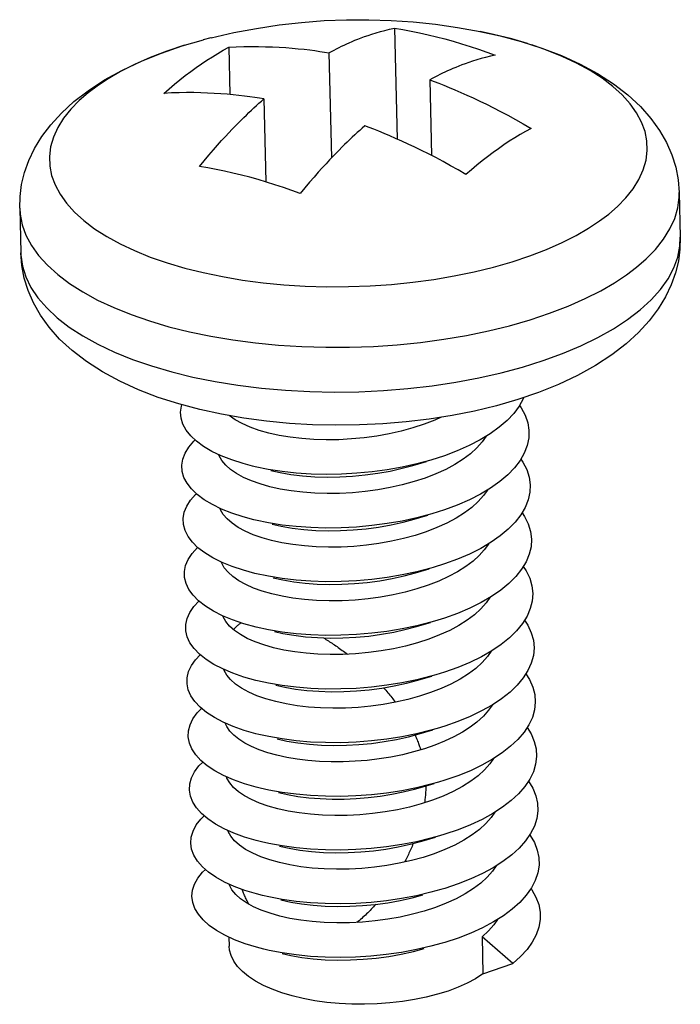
# Model space of a CAD drawing. Header units: millimetres. Extents: x 6 to 414, y 7 to 290.
# Tile 317 of 341: x 136.057 to 136.608, y 219.31 to 220.131. Entities that reach past the tile are written whole.
import ezdxf

# ---------------------------------------------------------------- set-up
doc = ezdxf.new("R2010")
doc.units = ezdxf.units.MM
doc.header["$LTSCALE"] = 23.1
doc.layers.get('0').update_dxf_attribs({"linetype": 'CONTINUOUS'})
for name, color, linetype in [('03_ALL_AXES', 7, 'CONTINUOUS'), ('09_ALL_ROUNDS', 7, 'CONTINUOUS'), ('20_ALL_FEATURES', 7, 'CONTINUOUS')]:
    doc.layers.add(name, color=color, linetype=linetype)

msp = doc.modelspace()

# ---------------------------------------------------------------- linework, layer by layer
at = {"color": 40, "linetype": 'Continuous'}
msp.add_line((136.23173, 219.45244), (136.2315, 219.45435), dxfattribs=at)
for points in [[(136.23563, 219.62197), (136.23601, 219.62244), (136.2364, 219.6229), (136.23679, 219.62335), (136.2372, 219.62379), (136.23762, 219.62422), (136.23804, 219.62464), (136.23848, 219.62504), (136.23892, 219.62544), (136.23937, 219.62583), (136.23984, 219.62621), (136.24025, 219.62654), (136.24068, 219.62686), (136.24111, 219.62717), (136.24155, 219.62747), (136.242, 219.62776)], [(136.31068, 219.61518), (136.31171, 219.61456), (136.31273, 219.61393), (136.31375, 219.6133), (136.31477, 219.61266), (136.31579, 219.61201), (136.3168, 219.61136), (136.31781, 219.6107), (136.31882, 219.61003), (136.31982, 219.60936), (136.32082, 219.60868), (136.32193, 219.60792), (136.32303, 219.60715), (136.32413, 219.60637), (136.32523, 219.60558), (136.32632, 219.60479), (136.3274, 219.60399), (136.32849, 219.60318), (136.32957, 219.60237), (136.33064, 219.60154)], [(136.36078, 219.57353), (136.36167, 219.57253), (136.36255, 219.57152), (136.36341, 219.57052), (136.36427, 219.56951), (136.36511, 219.56851), (136.36593, 219.56751), (136.36675, 219.56651), (136.36755, 219.56551), (136.36834, 219.56451), (136.36912, 219.56351), (136.36989, 219.56251), (136.37064, 219.56151)], [(136.38702, 219.53423), (136.38746, 219.53323), (136.38789, 219.53222), (136.38832, 219.53121), (136.38873, 219.53019), (136.38914, 219.52916), (136.38954, 219.52812), (136.38987, 219.52723), (136.3902, 219.52633), (136.39052, 219.52543), (136.39083, 219.52452), (136.39114, 219.5236), (136.39143, 219.52268), (136.39172, 219.52175)], [(136.39599, 219.49184), (136.39598, 219.49084), (136.39595, 219.48983), (136.39591, 219.48882), (136.39586, 219.48781), (136.39581, 219.4868), (136.39574, 219.48579), (136.39566, 219.48478), (136.39558, 219.48376), (136.39548, 219.48274), (136.39538, 219.48172), (136.39527, 219.4807), (136.39514, 219.47968), (136.39501, 219.47866), (136.39487, 219.47763)], [(136.38543, 219.44372), (136.38494, 219.44253), (136.38445, 219.44136), (136.38396, 219.4402), (136.38346, 219.43905), (136.38295, 219.43791), (136.38244, 219.43678), (136.38192, 219.43566), (136.38141, 219.43456), (136.38088, 219.43346), (136.38036, 219.43238), (136.37983, 219.43131), (136.3793, 219.43025), (136.37876, 219.4292), (136.37823, 219.42816)], [(136.24836, 219.39315), (136.24791, 219.39402), (136.24746, 219.3949), (136.24701, 219.39579), (136.24657, 219.39668), (136.24614, 219.39759), (136.24572, 219.3985), (136.2453, 219.39942), (136.24489, 219.40035), (136.24448, 219.40128), (136.24408, 219.40223), (136.24374, 219.40304), (136.24341, 219.40385), (136.24308, 219.40467), (136.24276, 219.40549)], [(136.35422, 219.39299), (136.35327, 219.39194), (136.35233, 219.3909), (136.35137, 219.38987), (136.35042, 219.38886), (136.34945, 219.38787), (136.34848, 219.38688), (136.34751, 219.38592), (136.34653, 219.38496), (136.34555, 219.38402), (136.34456, 219.3831), (136.34357, 219.38219), (136.34257, 219.3813), (136.34157, 219.38042), (136.34056, 219.37955), (136.33955, 219.3787), (136.33853, 219.37787)]]:
    msp.add_lwpolyline(points, dxfattribs=at)
at = {"layer": '03_ALL_AXES', "color": 7, "linetype": 'Continuous'}
for p, q in [((136.60724, 219.98652), (136.60812, 219.94927)), ((136.0574, 219.97349), (136.05828, 219.93625)), ((136.23184, 219.36565), (136.23202, 219.35815))]:
    msp.add_line(p, q, dxfattribs=at)
msp.add_lwpolyline([(136.21695, 220.11555), (136.23595, 220.11991), (136.25478, 220.12348), (136.27363, 220.12633), (136.2924, 220.12846), (136.31113, 220.1299), (136.32979, 220.13064), (136.34841, 220.13071), (136.36698, 220.1301), (136.38548, 220.12882), (136.404, 220.12686), (136.4225, 220.12423), (136.44114, 220.12087)], dxfattribs=at)
at = {"layer": '09_ALL_ROUNDS', "color": 7, "linetype": 'Continuous'}
for p, q in [((136.21686, 220.11553), (136.21034, 220.11385)), ((136.21695, 220.11555), (136.21686, 220.11553)), ((136.48085, 220.11075), (136.46781, 220.11461)), ((136.12194, 220.07532), (136.11436, 220.06959)), ((136.18415, 219.83704), (136.20183, 219.8327)), ((136.48986, 219.81986), (136.47259, 219.81395)), ((136.45477, 219.8088), (136.43648, 219.80437)), ((136.47259, 219.81395), (136.45477, 219.8088))]:
    msp.add_line(p, q, dxfattribs=at)
for points in [[(136.44112, 220.12087), (136.45798, 220.11715), (136.47558, 220.11245), (136.49263, 220.10697), (136.50898, 220.10071), (136.52458, 220.09361), (136.53914, 220.08574), (136.55254, 220.07713), (136.56451, 220.06792), (136.57484, 220.05834), (136.58362, 220.04844), (136.59082, 220.03844), (136.59662, 220.02828), (136.60111, 220.01801), (136.60436, 220.00762), (136.6064, 219.99708), (136.60724, 219.98652)], [(136.46781, 220.11461), (136.45235, 220.11847), (136.44114, 220.12087)], [(136.11437, 220.07151), (136.12818, 220.0805), (136.14306, 220.08872), (136.15895, 220.0962), (136.17566, 220.10291), (136.19293, 220.10881), (136.21075, 220.11396)], [(136.19489, 220.1094), (136.18012, 220.10447), (136.16622, 220.09911), (136.15324, 220.09337), (136.14145, 220.08739), (136.13107, 220.08136), (136.12194, 220.07532)], [(136.54084, 219.96291), (136.54842, 219.96864), (136.55575, 219.97501), (136.56268, 219.98212), (136.56873, 219.9897), (136.57361, 219.9975), (136.57724, 220.00548), (136.57957, 220.0135), (136.5806, 220.02155), (136.58032, 220.02956), (136.57875, 220.03751), (136.57588, 220.04537), (136.57174, 220.0531), (136.56634, 220.06065), (136.55972, 220.06798), (136.55191, 220.07505), (136.54295, 220.08183), (136.53287, 220.0883), (136.52172, 220.09441), (136.50957, 220.10013), (136.49648, 220.10542), (136.48424, 220.10966)], [(136.0574, 219.97349), (136.05768, 219.98336), (136.05901, 219.99333), (136.06142, 220.00328), (136.06496, 220.01324), (136.06971, 220.02322), (136.07575, 220.03317), (136.08322, 220.04312), (136.09215, 220.05289), (136.1025, 220.06236), (136.11437, 220.07151)], [(136.11436, 220.06959), (136.10704, 220.06322), (136.10011, 220.05611), (136.09405, 220.04852), (136.08918, 220.04072), (136.08554, 220.03275), (136.08321, 220.02473), (136.08219, 220.01668), (136.08246, 220.00867), (136.08404, 220.00072), (136.0869, 219.99286), (136.09104, 219.98513), (136.09644, 219.97758), (136.10306, 219.97025), (136.11087, 219.96318), (136.11984, 219.95639), (136.12992, 219.94993), (136.14107, 219.94382), (136.15322, 219.9381), (136.1663, 219.93281), (136.18024, 219.92797), (136.19498, 219.92362), (136.21043, 219.91976), (136.22652, 219.91642), (136.24316, 219.91362), (136.26025, 219.91137), (136.27772, 219.90969), (136.29548, 219.90858), (136.31342, 219.90805), (136.33145, 219.90811), (136.34949, 219.90874), (136.36742, 219.90996), (136.38518, 219.91174), (136.40265, 219.91409), (136.41974, 219.91699), (136.43637, 219.92042), (136.45245, 219.92438), (136.4679, 219.92883), (136.48266, 219.93376), (136.49657, 219.93912), (136.50955, 219.94486), (136.52133, 219.95084), (136.53172, 219.95686), (136.54084, 219.96291)], [(136.56335, 219.91801), (136.57171, 219.92433), (136.57978, 219.93135), (136.58743, 219.93919), (136.59411, 219.94756), (136.59948, 219.95617), (136.60349, 219.96496), (136.60607, 219.97381), (136.6072, 219.98269), (136.60724, 219.98652)], [(136.0574, 219.97349), (136.05775, 219.96848), (136.05948, 219.95971), (136.06264, 219.95104), (136.06721, 219.94252), (136.07316, 219.93419), (136.08047, 219.9261), (136.08908, 219.9183), (136.09897, 219.91082), (136.11009, 219.90369), (136.12239, 219.89695), (136.13579, 219.89064), (136.15022, 219.88481), (136.1656, 219.87947), (136.18185, 219.87467), (136.1989, 219.87041)], [(136.60812, 219.94927), (136.60784, 219.9394), (136.60651, 219.92943), (136.6041, 219.91948), (136.60056, 219.90952), (136.59581, 219.89954), (136.58977, 219.8896), (136.5823, 219.87964), (136.57338, 219.86987), (136.56302, 219.8604), (136.55115, 219.85125)], [(136.56423, 219.88077), (136.57472, 219.88884), (136.58387, 219.89722), (136.5916, 219.90585), (136.5979, 219.91468), (136.60271, 219.92367), (136.60602, 219.93277), (136.6078, 219.94193), (136.60812, 219.94927)], [(136.05828, 219.93625), (136.05835, 219.93443), (136.05964, 219.92531), (136.06246, 219.9163), (136.0668, 219.90743), (136.07262, 219.89876), (136.0799, 219.89033), (136.0886, 219.8822), (136.09867, 219.87441), (136.11005, 219.867), (136.12267, 219.86001), (136.13648, 219.85349), (136.15138, 219.84746), (136.1673, 219.84197), (136.18415, 219.83704)], [(136.20754, 219.80561), (136.18994, 219.81032), (136.17289, 219.81579), (136.15655, 219.82206), (136.14094, 219.82915), (136.12638, 219.83702), (136.11298, 219.84563), (136.10101, 219.85484), (136.09068, 219.86443), (136.0819, 219.87432), (136.0747, 219.88432), (136.0689, 219.89448), (136.06441, 219.90475), (136.06117, 219.91515), (136.05912, 219.92569), (136.05828, 219.93625)], [(136.44811, 219.87115), (136.46585, 219.87551), (136.48289, 219.88041), (136.49917, 219.88586), (136.51451, 219.89176), (136.52882, 219.8981), (136.54183, 219.90469), (136.55328, 219.91134), (136.56335, 219.91801)], [(136.47668, 219.84104), (136.4938, 219.84643), (136.51003, 219.85236), (136.52527, 219.8588), (136.53943, 219.8657), (136.55244, 219.87304), (136.56423, 219.88077)], [(136.1989, 219.87041), (136.21665, 219.86673), (136.23499, 219.86364), (136.25385, 219.86116), (136.27312, 219.85931), (136.29271, 219.85809), (136.31249, 219.8575), (136.33239, 219.85756), (136.35228, 219.85826), (136.37206, 219.8596), (136.39164, 219.86157), (136.41091, 219.86416), (136.42977, 219.86736), (136.44811, 219.87115)], [(136.55115, 219.85125), (136.53734, 219.84226), (136.52246, 219.83404), (136.50657, 219.82656), (136.48986, 219.81986)], [(136.44012, 219.83199), (136.45875, 219.83621), (136.47668, 219.84104)], [(136.20183, 219.8327), (136.22024, 219.82898), (136.23929, 219.8259), (136.25886, 219.82347), (136.27885, 219.8217), (136.29915, 219.82061), (136.31963, 219.82021), (136.34019, 219.82049), (136.36071, 219.82145), (136.38107, 219.8231), (136.40117, 219.82541), (136.42089, 219.82838), (136.44012, 219.83199)], [(136.24416, 219.79841), (136.22564, 219.80165), (136.20754, 219.80561)], [(136.43648, 219.80437), (136.4178, 219.80066), (136.3988, 219.79764), (136.37955, 219.79532), (136.36012, 219.79369), (136.34059, 219.79275), (136.32105, 219.79249), (136.30155, 219.79293), (136.28219, 219.79406), (136.26303, 219.79588), (136.24416, 219.79841)]]:
    msp.add_lwpolyline(points, dxfattribs=at)
at = {"layer": '20_ALL_FEATURES', "color": 7, "linetype": 'Continuous'}
for p, q in [((136.36985, 220.1236), (136.37204, 220.03119)), ((136.23164, 220.1077), (136.23257, 220.06832)), ((136.31522, 220.10315), (136.3173, 220.01545)), ((136.39923, 220.0806), (136.40073, 220.0175)), ((136.26102, 220.0647), (136.26266, 219.99544)), ((136.4776, 219.81567), (136.47722, 219.81463)), ((136.23694, 219.7971), (136.23199, 219.80054)), ((136.3851, 219.75901), (136.39663, 219.7624)), ((136.38616, 219.71425), (136.39769, 219.71764)), ((136.38723, 219.66949), (136.39875, 219.67288)), ((136.38829, 219.62472), (136.39981, 219.62812)), ((136.25462, 219.62418), (136.24412, 219.62704)), ((136.25568, 219.57942), (136.25426, 219.57977)), ((136.38935, 219.57996), (136.40087, 219.58336)), ((136.39041, 219.5352), (136.40193, 219.5386)), ((136.24501, 219.52753), (136.24008, 219.53068)), ((136.25674, 219.53466), (136.25438, 219.53525)), ((136.39147, 219.49044), (136.40299, 219.49384)), ((136.39253, 219.44568), (136.40405, 219.44908)), ((136.44286, 219.36596), (136.4436, 219.33495)), ((136.46843, 219.34369), (136.44286, 219.36596)), ((136.4436, 219.33495), (136.46843, 219.34369))]:
    msp.add_line(p, q, dxfattribs=at)
for points in [[(136.31522, 220.10315), (136.31734, 220.10428), (136.31945, 220.10539), (136.32154, 220.10647), (136.32364, 220.10751), (136.32573, 220.10853), (136.32784, 220.10953), (136.32999, 220.11052), (136.3322, 220.11151), (136.33449, 220.1125), (136.33688, 220.1135), (136.33939, 220.11452), (136.34205, 220.11555), (136.34487, 220.11659), (136.34787, 220.11764), (136.35106, 220.1187), (136.35445, 220.11976), (136.35807, 220.1208), (136.36187, 220.1218), (136.36579, 220.12274), (136.36985, 220.1236)], [(136.36985, 220.1236), (136.37682, 220.12243), (136.3838, 220.12112), (136.39079, 220.11969), (136.39779, 220.11813), (136.4048, 220.11644), (136.4118, 220.11462), (136.41881, 220.11267), (136.42583, 220.1106), (136.43284, 220.10841), (136.43985, 220.10608), (136.44686, 220.10363), (136.45386, 220.10106)], [(136.20448, 220.09077), (136.20901, 220.09391), (136.21353, 220.09693), (136.21806, 220.09982), (136.22259, 220.10258), (136.22711, 220.10521), (136.23164, 220.1077)], [(136.23164, 220.1077), (136.23798, 220.10802), (136.24424, 220.10823), (136.25042, 220.10832), (136.25648, 220.10831), (136.26238, 220.10821), (136.26813, 220.10801), (136.27373, 220.10774), (136.27919, 220.10739), (136.28449, 220.10698), (136.28961, 220.10651), (136.29452, 220.10599), (136.29919, 220.10545), (136.30358, 220.10488), (136.30772, 220.1043), (136.3116, 220.10373), (136.31522, 220.10315)], [(136.45386, 220.10106), (136.44976, 220.10018), (136.44582, 220.09925), (136.442, 220.09823), (136.43836, 220.09718), (136.43497, 220.09613), (136.43179, 220.09507), (136.4288, 220.09402), (136.426, 220.09298), (136.42336, 220.09196), (136.42086, 220.09095), (136.41848, 220.08995), (136.41621, 220.08897), (136.41401, 220.08798), (136.41187, 220.087), (136.40977, 220.086), (136.40768, 220.08499), (136.40558, 220.08394), (136.40348, 220.08286), (136.40136, 220.08175), (136.39923, 220.0806)], [(136.17743, 220.06926), (136.18192, 220.07316), (136.18642, 220.07693), (136.19093, 220.08058), (136.19544, 220.0841), (136.19996, 220.0875), (136.20448, 220.09077)], [(136.39923, 220.0806), (136.40292, 220.07922), (136.40686, 220.07769), (136.41105, 220.07603), (136.41548, 220.07422), (136.42018, 220.07225), (136.42511, 220.07013), (136.43023, 220.06786), (136.43552, 220.06544), (136.44096, 220.06288), (136.44654, 220.06017), (136.45229, 220.0573), (136.45821, 220.05425), (136.46435, 220.05099), (136.47066, 220.04753), (136.4771, 220.0439), (136.48367, 220.04007)], [(136.26102, 220.0647), (136.25735, 220.06529), (136.25343, 220.06587), (136.24927, 220.06645), (136.24486, 220.06702), (136.2402, 220.06756), (136.23531, 220.06807), (136.23023, 220.06854), (136.22498, 220.06895), (136.21961, 220.06929), (136.21407, 220.06956), (136.20839, 220.06976), (136.20254, 220.06987), (136.19647, 220.06988), (136.19025, 220.06979), (136.18391, 220.06958), (136.17743, 220.06926)], [(136.20724, 220.00827), (136.21124, 220.01314), (136.2151, 220.01774), (136.21884, 220.02209), (136.22241, 220.02614), (136.22573, 220.02985), (136.22886, 220.03327), (136.2318, 220.03642), (136.23456, 220.03933), (136.23716, 220.04202), (136.23962, 220.04453), (136.24197, 220.04689), (136.24421, 220.04911), (136.24638, 220.05122), (136.2485, 220.05325), (136.25058, 220.05523), (136.25265, 220.05716), (136.25472, 220.05907), (136.25681, 220.06096), (136.25891, 220.06284), (136.26102, 220.0647)], [(136.34503, 220.04216), (136.34293, 220.04031), (136.34084, 220.03844), (136.33876, 220.03655), (136.33668, 220.03464), (136.33461, 220.0327), (136.33252, 220.03073), (136.3304, 220.02869), (136.32822, 220.02656), (136.32596, 220.02433), (136.3236, 220.02196), (136.32112, 220.01943), (136.31851, 220.01672), (136.31573, 220.0138), (136.31278, 220.01063), (136.30965, 220.00721), (136.30632, 220.00349), (136.30277, 219.99945), (136.29905, 219.99512), (136.29522, 219.99055), (136.29125, 219.98573)], [(136.40428, 220.01567), (136.39831, 220.01875), (136.39249, 220.02165), (136.38683, 220.0244), (136.38132, 220.027), (136.37597, 220.02944), (136.37081, 220.03173), (136.36586, 220.03386), (136.36116, 220.03583), (136.35673, 220.03763), (136.35257, 220.03928), (136.34867, 220.04079), (136.34503, 220.04216)], [(136.48367, 220.04007), (136.47914, 220.03758), (136.47462, 220.03495), (136.47009, 220.03219), (136.46556, 220.0293), (136.46104, 220.02629), (136.45651, 220.02314)], [(136.45651, 220.02314), (136.45199, 220.01987), (136.44747, 220.01647), (136.44296, 220.01295), (136.43845, 220.0093), (136.43395, 220.00553), (136.42946, 220.00163)], [(136.42946, 220.00163), (136.42302, 220.00538), (136.41668, 220.00897), (136.41041, 220.0124), (136.40428, 220.01567)], [(136.26321, 219.99528), (136.2562, 219.99735), (136.24919, 219.99929), (136.24218, 220.00111), (136.23518, 220.0028), (136.22818, 220.00436), (136.22119, 220.00579), (136.21421, 220.0071), (136.20724, 220.00827)], [(136.29125, 219.98573), (136.28425, 219.98831), (136.27724, 219.99075), (136.27023, 219.99308), (136.26321, 219.99528)], [(136.20484, 219.77913), (136.19998, 219.7837), (136.19619, 219.78846), (136.1935, 219.79337), (136.19193, 219.79838), (136.19149, 219.80345), (136.19219, 219.80855), (136.19257, 219.80961)], [(136.47722, 219.81463), (136.4738, 219.80842), (136.46929, 219.80235), (136.46374, 219.79646), (136.45719, 219.79079)], [(136.47409, 219.80896), (136.47555, 219.80695), (136.47877, 219.80084), (136.48089, 219.79461), (136.48187, 219.78829), (136.48172, 219.78194), (136.48043, 219.77559), (136.47801, 219.7693)], [(136.40882, 219.79923), (136.40337, 219.79675), (136.39455, 219.79333), (136.38524, 219.79028), (136.37548, 219.7876), (136.36539, 219.78532), (136.3551, 219.78347), (136.34465, 219.78205), (136.33412, 219.78105), (136.32356, 219.78047), (136.313, 219.78034), (136.30261, 219.78064), (136.29252, 219.78138), (136.28283, 219.78253), (136.27369, 219.78407), (136.26507, 219.78598), (136.25697, 219.78827), (136.24952, 219.79091), (136.24281, 219.79387), (136.23694, 219.7971)], [(136.45719, 219.79079), (136.44969, 219.78538), (136.4413, 219.78027), (136.43208, 219.77549), (136.42211, 219.77107), (136.41146, 219.76705), (136.40005, 219.7634)], [(136.44624, 219.78328), (136.44308, 219.77866), (136.43863, 219.77364), (136.43332, 219.7688)], [(136.20542, 219.73478), (136.20065, 219.73936), (136.19696, 219.74414), (136.19437, 219.74906), (136.1929, 219.75408), (136.19257, 219.75916), (136.19337, 219.76425), (136.1953, 219.76931), (136.19836, 219.77429), (136.2025, 219.77915), (136.20368, 219.78022)], [(136.25143, 219.75846), (136.2436, 219.76054), (136.23411, 219.76357), (136.22543, 219.76698), (136.21762, 219.77074), (136.21074, 219.7748), (136.20484, 219.77913)], [(136.23818, 219.75223), (136.2332, 219.75566), (136.22911, 219.75928), (136.22595, 219.76307), (136.22373, 219.76698), (136.22342, 219.76795)], [(136.43332, 219.7688), (136.42717, 219.76418), (136.42025, 219.75981)], [(136.47801, 219.7693), (136.47449, 219.7631), (136.46989, 219.75705), (136.46425, 219.75118), (136.45761, 219.74553)], [(136.42025, 219.75981), (136.41261, 219.75572), (136.40433, 219.75195), (136.39549, 219.74852), (136.38614, 219.74547), (136.37635, 219.74279), (136.36621, 219.74052), (136.35587, 219.73867), (136.34537, 219.73725), (136.33474, 219.73625), (136.32414, 219.7357), (136.31369, 219.73558), (136.30344, 219.7359), (136.29343, 219.73663), (136.28378, 219.73779), (136.27465, 219.73933), (136.26603, 219.74125), (136.25798, 219.74353), (136.2506, 219.74615), (136.24399, 219.74906), (136.23818, 219.75223)], [(136.40005, 219.7634), (136.38848, 219.7603), (136.37632, 219.75761), (136.36385, 219.7554), (136.35117, 219.75368), (136.33836, 219.75247), (136.32554, 219.75176), (136.31281, 219.75156), (136.30025, 219.75186), (136.28798, 219.75266), (136.27609, 219.75395), (136.26467, 219.7557), (136.25381, 219.7579), (136.25143, 219.75846)], [(136.2667, 219.75475), (136.27443, 219.75306), (136.28356, 219.75152), (136.29325, 219.75037), (136.30335, 219.74963), (136.31374, 219.74933), (136.3243, 219.74946), (136.33486, 219.75003), (136.34539, 219.75104), (136.35583, 219.75246), (136.36612, 219.75431), (136.37621, 219.75659), (136.3851, 219.75901)], [(136.47512, 219.76422), (136.47695, 219.76164), (136.48007, 219.75552), (136.48208, 219.74927), (136.48296, 219.74295), (136.48271, 219.7366), (136.48131, 219.73026), (136.4788, 219.72397)], [(136.45761, 219.74553), (136.45002, 219.74014), (136.44155, 219.73506), (136.43226, 219.73031), (136.42222, 219.72593), (136.41152, 219.72195), (136.40111, 219.71864)], [(136.206, 219.69043), (136.20133, 219.69503), (136.19774, 219.69982), (136.19525, 219.70475), (136.19388, 219.70978), (136.19365, 219.71486), (136.19456, 219.71995), (136.1966, 219.72501), (136.19975, 219.72998), (136.20399, 219.73483), (136.20471, 219.73546)], [(136.25249, 219.7137), (136.24376, 219.71604), (136.23435, 219.71911), (136.22574, 219.72255), (136.21801, 219.72633), (136.21122, 219.73042), (136.20542, 219.73478)], [(136.44728, 219.73849), (136.44417, 219.73394), (136.43969, 219.72888), (136.43438, 219.72404)], [(136.23949, 219.70732), (136.23442, 219.71077), (136.23027, 219.71442), (136.22708, 219.7182), (136.22484, 219.72211), (136.2245, 219.72316)], [(136.40111, 219.71864), (136.38845, 219.71527), (136.37626, 219.71263), (136.36377, 219.71046), (136.35107, 219.70879), (136.33826, 219.70762), (136.32544, 219.70696), (136.31272, 219.70681), (136.30018, 219.70716), (136.28794, 219.708), (136.27609, 219.70933), (136.26472, 219.71112), (136.25391, 219.71337), (136.25249, 219.7137)], [(136.43438, 219.72404), (136.42824, 219.71942), (136.4213, 219.71504)], [(136.4788, 219.72397), (136.47518, 219.71779), (136.47048, 219.71175), (136.46475, 219.70589), (136.45802, 219.70027)], [(136.47617, 219.71948), (136.47834, 219.71633), (136.48136, 219.71019), (136.48327, 219.70394), (136.48405, 219.69762), (136.48369, 219.69126), (136.48219, 219.68492), (136.47957, 219.67864)], [(136.4213, 219.71504), (136.41359, 219.71091), (136.40521, 219.70711), (136.39631, 219.70368), (136.38695, 219.70063), (136.37724, 219.69799), (136.36722, 219.69574), (136.35693, 219.69391), (136.34645, 219.69249), (136.33587, 219.6915), (136.32531, 219.69094), (136.3149, 219.69082), (136.30469, 219.69113), (136.2947, 219.69185), (136.28509, 219.69299), (136.27598, 219.69452), (136.2674, 219.69641), (136.25942, 219.69865), (136.25207, 219.70123), (136.24539, 219.70413), (136.23949, 219.70732)], [(136.26776, 219.70999), (136.27538, 219.70832), (136.28452, 219.70678), (136.29416, 219.70562), (136.30417, 219.70488), (136.31442, 219.70457), (136.32487, 219.70469), (136.33548, 219.70524), (136.3461, 219.70623), (136.35661, 219.70766), (136.36695, 219.70951), (136.37708, 219.71178), (136.38616, 219.71425)], [(136.45802, 219.70027), (136.45035, 219.69491), (136.4418, 219.68985), (136.43244, 219.68513), (136.42234, 219.68079), (136.41158, 219.67684), (136.40217, 219.67388)], [(136.44837, 219.69374), (136.44819, 219.6934), (136.44472, 219.68855), (136.44046, 219.68383), (136.43544, 219.67928)], [(136.21221, 219.64168), (136.20659, 219.64608), (136.20202, 219.6507), (136.19853, 219.6555), (136.19614, 219.66044), (136.19487, 219.66548), (136.19475, 219.67056), (136.19576, 219.67565), (136.1979, 219.6807), (136.20115, 219.68567), (136.20549, 219.6905), (136.20572, 219.6907)], [(136.25356, 219.66894), (136.24394, 219.67154), (136.23459, 219.67465), (136.22607, 219.67812), (136.21842, 219.68193), (136.21171, 219.68605), (136.206, 219.69043)], [(136.24005, 219.66287), (136.23512, 219.66629), (136.23108, 219.66992), (136.22797, 219.67369), (136.22579, 219.67759), (136.22555, 219.67838)], [(136.43544, 219.67928), (136.42933, 219.67468), (136.42246, 219.67033)], [(136.47957, 219.67864), (136.47586, 219.67247), (136.47106, 219.66644), (136.46524, 219.66061), (136.45842, 219.65501)], [(136.42246, 219.67033), (136.41489, 219.66627), (136.40668, 219.66252), (136.39785, 219.65909), (136.38851, 219.65602), (136.37874, 219.65334), (136.36864, 219.65106), (136.35832, 219.6492), (136.34778, 219.64776), (136.33701, 219.64674), (136.32618, 219.64618), (136.31545, 219.64607), (136.30495, 219.64641), (136.29483, 219.64718), (136.28518, 219.64837), (136.2761, 219.64994), (136.26759, 219.65187), (136.25962, 219.65416), (136.25232, 219.65679), (136.24579, 219.65969), (136.24005, 219.66287)], [(136.40217, 219.67388), (136.40024, 219.67332), (136.38841, 219.67025), (136.3762, 219.66765), (136.36368, 219.66553), (136.35097, 219.66391), (136.33815, 219.66278), (136.32534, 219.66217), (136.31263, 219.66206), (136.30012, 219.66245), (136.28791, 219.66334), (136.27609, 219.66471), (136.26477, 219.66655), (136.25356, 219.66894)], [(136.26882, 219.66523), (136.27671, 219.6635), (136.28583, 219.66198), (136.29544, 219.66084), (136.30542, 219.66011), (136.31564, 219.65981), (136.32604, 219.65993), (136.33661, 219.66049), (136.34719, 219.66148), (136.35766, 219.6629), (136.36796, 219.66473), (136.37798, 219.66698), (136.38723, 219.66949)], [(136.47722, 219.67474), (136.47972, 219.67101), (136.48264, 219.66487), (136.48445, 219.65861), (136.48512, 219.65228), (136.48466, 219.64592), (136.48306, 219.63959), (136.48034, 219.63332)], [(136.45842, 219.65501), (136.45067, 219.64967), (136.44204, 219.64465), (136.43261, 219.63996), (136.42245, 219.63565), (136.41163, 219.63175), (136.40323, 219.62912)], [(136.21272, 219.5973), (136.2072, 219.60173), (136.20272, 219.60637), (136.19932, 219.61119), (136.19704, 219.61614), (136.19588, 219.62118), (136.19585, 219.62627), (136.19697, 219.63135), (136.19921, 219.6364), (136.20256, 219.64135), (136.20678, 219.64593)], [(136.44937, 219.64892), (136.44624, 219.64436), (136.4418, 219.63935), (136.4365, 219.63452)], [(136.24412, 219.62704), (136.23484, 219.63019), (136.22639, 219.63369), (136.21883, 219.63754), (136.21221, 219.64168)], [(136.24137, 219.61795), (136.2364, 219.62136), (136.23232, 219.62498), (136.22916, 219.62875), (136.22694, 219.63264), (136.22663, 219.6336)], [(136.40323, 219.62912), (136.40024, 219.62827), (136.38838, 219.62524), (136.37613, 219.62268), (136.36359, 219.6206), (136.35086, 219.61902), (136.33805, 219.61795), (136.32524, 219.61738), (136.31254, 219.61731), (136.30005, 219.61775), (136.28788, 219.61868), (136.2761, 219.6201), (136.26483, 219.62198), (136.25462, 219.62418)], [(136.4365, 219.63452), (136.43043, 219.62995), (136.42355, 219.62559)], [(136.48034, 219.63332), (136.47652, 219.62716), (136.47164, 219.62115), (136.46572, 219.61533), (136.45881, 219.60975)], [(136.47829, 219.63), (136.48109, 219.6257), (136.48391, 219.61954), (136.48562, 219.61327), (136.48619, 219.60694), (136.48562, 219.60059), (136.48392, 219.59425), (136.4811, 219.58799)], [(136.42355, 219.62559), (136.41588, 219.62148), (136.4075, 219.61766), (136.3985, 219.61418), (136.38899, 219.61109), (136.37911, 219.60841), (136.36895, 219.60615), (136.35862, 219.60432), (136.34813, 219.60292), (136.33747, 219.60194), (136.32681, 219.6014), (136.31632, 219.60131), (136.30606, 219.60164), (136.29617, 219.6024), (136.28666, 219.60355), (136.27759, 219.60509), (136.26903, 219.60701), (136.26103, 219.60929), (136.25371, 219.6119), (136.24715, 219.61479), (136.24137, 219.61795)], [(136.26988, 219.62047), (136.27684, 219.61893), (136.28591, 219.61736), (136.29557, 219.61617), (136.30568, 219.6154), (136.31618, 219.61505), (136.32692, 219.61516), (136.33774, 219.61573), (136.34852, 219.61675), (136.35906, 219.61819), (136.36938, 219.62005), (136.37948, 219.62233), (136.38829, 219.62472)], [(136.45881, 219.60975), (136.45098, 219.60444), (136.44228, 219.59945), (136.43278, 219.5948), (136.42255, 219.59052), (136.41168, 219.58665), (136.4043, 219.58436)], [(136.4504, 219.60411), (136.44728, 219.59957), (136.44283, 219.59455), (136.43756, 219.58976)], [(136.21324, 219.55294), (136.2078, 219.55738), (136.20342, 219.56204), (136.20013, 219.56687), (136.19794, 219.57183), (136.19689, 219.57688), (136.19697, 219.58197), (136.19818, 219.58705), (136.20053, 219.59209), (136.20398, 219.59703), (136.20788, 219.60118)], [(136.25426, 219.57977), (136.2443, 219.58255), (136.2351, 219.58573), (136.22673, 219.58927), (136.21925, 219.59314), (136.21272, 219.5973)], [(136.24239, 219.57321), (136.23732, 219.57671), (136.23321, 219.58039), (136.23009, 219.58417), (136.22791, 219.58807), (136.22767, 219.58887)], [(136.43756, 219.58976), (136.43144, 219.58516), (136.42456, 219.5808)], [(136.4811, 219.58799), (136.47718, 219.58184), (136.4722, 219.57585), (136.46619, 219.57005), (136.4592, 219.56449)], [(136.42456, 219.5808), (136.41696, 219.57672), (136.40871, 219.57296), (136.39992, 219.56955), (136.39062, 219.5665), (136.38088, 219.56382), (136.3708, 219.56154), (136.36051, 219.55969), (136.35006, 219.55826), (136.33953, 219.55725), (136.32899, 219.55668), (136.31856, 219.55654), (136.3083, 219.55682), (136.29828, 219.55754), (136.28862, 219.55866), (136.27948, 219.56017), (136.27083, 219.56206), (136.26268, 219.56434), (136.25515, 219.56698), (136.24835, 219.56996), (136.24239, 219.57321)], [(136.4043, 219.58436), (136.40024, 219.58321), (136.38834, 219.58022), (136.37606, 219.57771), (136.3635, 219.57568), (136.35076, 219.57414), (136.33794, 219.57311), (136.32514, 219.57259), (136.31246, 219.57257), (136.29999, 219.57306), (136.28785, 219.57403), (136.27612, 219.57549), (136.26489, 219.57741), (136.25568, 219.57942)], [(136.27094, 219.57571), (136.27832, 219.57408), (136.28739, 219.57254), (136.2969, 219.57139), (136.3068, 219.57063), (136.31705, 219.5703), (136.32755, 219.57039), (136.3382, 219.57093), (136.34887, 219.57191), (136.35936, 219.57331), (136.36969, 219.57514), (136.37985, 219.57739), (136.38935, 219.57996)], [(136.47936, 219.58526), (136.48245, 219.58039), (136.48518, 219.57422), (136.48678, 219.56794), (136.48724, 219.5616), (136.48657, 219.55525), (136.48477, 219.54892), (136.48185, 219.54267)], [(136.4592, 219.56449), (136.45128, 219.55921), (136.44251, 219.55425), (136.43294, 219.54963), (136.42265, 219.54539), (136.41172, 219.54156), (136.40536, 219.5396)], [(136.21376, 219.50857), (136.20842, 219.51304), (136.20414, 219.51771), (136.20094, 219.52256), (136.19886, 219.52753), (136.19791, 219.53258), (136.19809, 219.53767), (136.19941, 219.54275), (136.20186, 219.54778), (136.20541, 219.55272), (136.20898, 219.55642)], [(136.45144, 219.55932), (136.44835, 219.55482), (136.44392, 219.54982), (136.43862, 219.545)], [(136.25438, 219.53525), (136.24449, 219.53807), (136.23537, 219.54128), (136.22707, 219.54485), (136.21967, 219.54875), (136.21324, 219.55294)], [(136.24008, 219.53068), (136.23591, 219.53403), (136.23256, 219.53754), (136.23003, 219.54118), (136.22871, 219.54414)], [(136.40536, 219.5396), (136.40024, 219.53816), (136.3883, 219.53522), (136.37599, 219.53274), (136.36341, 219.53076), (136.35066, 219.52927), (136.33783, 219.52828), (136.32504, 219.52781), (136.31237, 219.52784), (136.29994, 219.52836), (136.28782, 219.52938), (136.27614, 219.53088), (136.26496, 219.53284), (136.25674, 219.53466)], [(136.43862, 219.545), (136.43287, 219.54065), (136.42643, 219.53652)], [(136.48185, 219.54267), (136.47783, 219.53653), (136.47276, 219.53055), (136.46665, 219.52478), (136.45958, 219.51924)], [(136.48045, 219.54052), (136.48381, 219.53507), (136.48643, 219.52889), (136.48793, 219.52261), (136.48829, 219.51626), (136.48752, 219.50991), (136.48561, 219.50359), (136.48259, 219.49734)], [(136.42643, 219.53652), (136.41934, 219.53263), (136.41168, 219.52902), (136.40351, 219.52572), (136.39489, 219.52273), (136.38582, 219.52007), (136.37643, 219.51776), (136.36684, 219.51582), (136.35707, 219.51426), (136.34715, 219.51307), (136.33713, 219.51226), (136.32705, 219.51183), (136.31704, 219.51181), (136.30722, 219.51218), (136.2977, 219.51293), (136.28863, 219.51405), (136.28, 219.51552), (136.27185, 219.51731), (136.26422, 219.51943), (136.25713, 219.52187), (136.2507, 219.52458), (136.24501, 219.52753)], [(136.272, 219.53095), (136.28022, 219.52916), (136.28935, 219.52765), (136.29901, 219.52652), (136.30903, 219.52581), (136.31929, 219.52552), (136.32973, 219.52567), (136.34026, 219.52624), (136.3508, 219.52725), (136.36124, 219.52868), (136.37153, 219.53053), (136.38161, 219.53281), (136.39041, 219.5352)], [(136.45958, 219.51924), (136.45158, 219.51399), (136.44273, 219.50905), (136.43309, 219.50447), (136.42274, 219.50027), (136.41176, 219.49647), (136.40642, 219.49484)], [(136.45252, 219.51461), (136.44947, 219.51013), (136.445, 219.50508), (136.43968, 219.50024)], [(136.21429, 219.46421), (136.20905, 219.46869), (136.20486, 219.47339), (136.20177, 219.47824), (136.19979, 219.48322), (136.19894, 219.48828), (136.19923, 219.49337), (136.20065, 219.49845), (136.20319, 219.50348), (136.20684, 219.5084), (136.21007, 219.51166)], [(136.2578, 219.4899), (136.25452, 219.49073), (136.24469, 219.49358), (136.23564, 219.49683), (136.22742, 219.50043), (136.22011, 219.50436), (136.21376, 219.50857)], [(136.24487, 219.48347), (136.23983, 219.48689), (136.23568, 219.49051), (136.23248, 219.49426), (136.23021, 219.49816), (136.2298, 219.49938)], [(136.43968, 219.50024), (136.43355, 219.49562), (136.42659, 219.49123)], [(136.48259, 219.49734), (136.47848, 219.49122), (136.4733, 219.48526), (136.46711, 219.4795), (136.45995, 219.47399)], [(136.42659, 219.49123), (136.41885, 219.48709), (136.41043, 219.48327), (136.40144, 219.47982), (136.392, 219.47675), (136.38226, 219.47412), (136.37224, 219.47189), (136.36195, 219.47006), (136.35151, 219.46866), (136.34095, 219.46768), (136.33041, 219.46713), (136.32002, 219.46702), (136.30983, 219.46733), (136.29988, 219.46806), (136.29029, 219.4692), (136.2812, 219.47073), (136.27263, 219.47262), (136.26465, 219.47487), (136.25732, 219.47744), (136.25071, 219.48032), (136.24487, 219.48347)], [(136.40642, 219.49484), (136.40023, 219.49311), (136.38825, 219.49021), (136.37592, 219.48778), (136.36332, 219.48584), (136.35055, 219.4844), (136.33773, 219.48346), (136.32494, 219.48303), (136.31229, 219.4831), (136.29988, 219.48368), (136.2878, 219.48474), (136.27616, 219.48628), (136.26503, 219.48828), (136.2578, 219.4899)], [(136.27306, 219.48619), (136.28074, 219.4845), (136.28936, 219.48304), (136.29843, 219.48192), (136.30795, 219.48117), (136.31777, 219.4808), (136.32778, 219.48082), (136.33787, 219.48124), (136.34788, 219.48205), (136.3578, 219.48325), (136.36757, 219.48481), (136.37716, 219.48674), (136.38655, 219.48906), (136.39147, 219.49044)], [(136.48154, 219.49578), (136.48515, 219.48975), (136.48767, 219.48356), (136.48907, 219.47727), (136.48933, 219.47093), (136.48845, 219.46457), (136.48644, 219.45826), (136.48332, 219.45202)], [(136.45995, 219.47399), (136.45187, 219.46877), (136.44294, 219.46386), (136.43324, 219.45931), (136.42282, 219.45514), (136.41179, 219.45139), (136.40748, 219.45008)], [(136.21483, 219.41984), (136.20969, 219.42435), (136.2056, 219.42906), (136.2026, 219.43393), (136.20072, 219.43892), (136.19998, 219.44398), (136.20037, 219.44908), (136.20189, 219.45415), (136.20454, 219.45917), (136.20829, 219.46408), (136.21114, 219.4669)], [(136.23591, 219.45238), (136.22778, 219.45601), (136.22055, 219.45997), (136.21429, 219.46421)], [(136.45363, 219.4699), (136.45052, 219.46536), (136.44606, 219.46033), (136.44074, 219.45548)], [(136.44074, 219.45548), (136.43461, 219.45087), (136.4277, 219.4465)], [(136.24572, 219.43884), (136.24064, 219.44232), (136.23649, 219.446), (136.23333, 219.4498), (136.23113, 219.45371), (136.23084, 219.45465)], [(136.25886, 219.44514), (136.25465, 219.44621), (136.2449, 219.4491), (136.23591, 219.45238)], [(136.40748, 219.45008), (136.40022, 219.44807), (136.38821, 219.44521), (136.37584, 219.44282), (136.36322, 219.44093), (136.35045, 219.43953), (136.33762, 219.43864), (136.32484, 219.43825), (136.31221, 219.43837), (136.29983, 219.43899), (136.28779, 219.4401), (136.27618, 219.44169), (136.26511, 219.44373), (136.25886, 219.44514)], [(136.48332, 219.45202), (136.47911, 219.44591), (136.47384, 219.43996), (136.46756, 219.43423), (136.46031, 219.42874)], [(136.4826, 219.45097), (136.48296, 219.4505), (136.48649, 219.44444), (136.48891, 219.43823), (136.4902, 219.43194), (136.49035, 219.42559), (136.48937, 219.41924), (136.48726, 219.41293), (136.48404, 219.4067)], [(136.4277, 219.4465), (136.42006, 219.4424), (136.41177, 219.43863), (136.40297, 219.43522), (136.39368, 219.43218), (136.38395, 219.42951), (136.37388, 219.42724), (136.36358, 219.42539), (136.35311, 219.42396), (136.34253, 219.42296), (136.33195, 219.42239), (136.32154, 219.42226), (136.31132, 219.42255), (136.30132, 219.42327), (136.29169, 219.42439), (136.28258, 219.42591), (136.27397, 219.42779), (136.2659, 219.43005), (136.25846, 219.43265), (136.25169, 219.4356), (136.24572, 219.43884)], [(136.27412, 219.44143), (136.28193, 219.43972), (136.29102, 219.43819), (136.30061, 219.43705), (136.31057, 219.43632), (136.32076, 219.43601), (136.33114, 219.43612), (136.34168, 219.43667), (136.35224, 219.43765), (136.36269, 219.43905), (136.37297, 219.44087), (136.38299, 219.4431), (136.39253, 219.44568)], [(136.23649, 219.36349), (136.22852, 219.36719), (136.22146, 219.3712), (136.21538, 219.37548), (136.21033, 219.38001), (136.20634, 219.38474), (136.20345, 219.38962), (136.20167, 219.39462), (136.20103, 219.39969), (136.20152, 219.40478), (136.20315, 219.40985), (136.2059, 219.41486), (136.20974, 219.41976), (136.21221, 219.42214)], [(136.46031, 219.42874), (136.45215, 219.42355), (136.44315, 219.41867), (136.43338, 219.41415), (136.42291, 219.41002), (136.41182, 219.40631), (136.40854, 219.40532)], [(136.45471, 219.42518), (136.45156, 219.42057), (136.44711, 219.41555), (136.4418, 219.41072)], [(136.25992, 219.40038), (136.2548, 219.40169), (136.24511, 219.40462), (136.2362, 219.40794), (136.22814, 219.4116), (136.221, 219.41558), (136.21483, 219.41984)], [(136.4418, 219.41072), (136.4357, 219.40613), (136.42883, 219.40178), (136.42126, 219.39771), (136.41301, 219.39395), (136.40411, 219.39049), (136.39468, 219.3874), (136.38486, 219.38471), (136.37472, 219.38244), (136.36439, 219.38059), (136.35386, 219.37916), (136.34312, 219.37816), (136.33235, 219.37761), (136.32171, 219.3775), (136.31131, 219.37784), (136.30132, 219.37861), (136.29177, 219.37978), (136.2827, 219.38133), (136.27415, 219.38325), (136.26616, 219.38554), (136.25884, 219.38816), (136.25229, 219.39106), (136.24653, 219.39423), (136.24158, 219.39766), (136.23751, 219.40128), (136.23438, 219.40506), (136.23218, 219.40896), (136.23189, 219.40989)], [(136.48404, 219.4067), (136.47973, 219.4006), (136.47437, 219.39467), (136.468, 219.38896), (136.46067, 219.3835), (136.45243, 219.37833), (136.44336, 219.37349), (136.43351, 219.369), (136.42298, 219.36491), (136.41184, 219.36123), (136.4096, 219.36056)], [(136.48366, 219.40615), (136.48439, 219.4052), (136.48781, 219.39912), (136.49013, 219.3929), (136.49132, 219.3866), (136.49137, 219.38025), (136.49029, 219.3739), (136.48808, 219.36759), (136.48476, 219.36138), (136.48035, 219.35529), (136.47489, 219.34938), (136.46843, 219.34369)], [(136.40854, 219.40532), (136.40021, 219.40303), (136.38815, 219.40021), (136.37576, 219.39787), (136.36313, 219.39602), (136.35034, 219.39467), (136.33752, 219.39382), (136.32475, 219.39348), (136.31213, 219.39365), (136.29978, 219.39431), (136.28777, 219.39547), (136.27621, 219.39709), (136.26519, 219.39918), (136.25992, 219.40038)], [(136.27518, 219.39666), (136.28331, 219.3949), (136.29243, 219.39338), (136.30205, 219.39226), (136.31205, 219.39154), (136.32227, 219.39124), (136.33269, 219.39138), (136.34326, 219.39195), (136.35385, 219.39295), (136.36431, 219.39438), (136.37461, 219.39623), (136.38468, 219.3985), (136.39359, 219.40092)], [(136.45579, 219.38044), (136.45261, 219.3758), (136.44817, 219.37079), (136.44286, 219.36596)], [(136.4436, 219.33495), (136.4374, 219.33097), (136.4305, 219.32727), (136.42285, 219.32384), (136.41456, 219.32073), (136.40568, 219.31796), (136.39631, 219.31556), (136.38652, 219.31354), (136.37639, 219.31193), (136.36601, 219.31074), (136.35546, 219.30997), (136.34485, 219.30964), (136.33425, 219.30974), (136.32376, 219.31029), (136.31347, 219.31126), (136.30347, 219.31265), (136.29383, 219.31446), (136.28466, 219.31667), (136.27601, 219.31925), (136.26796, 219.32218), (136.26059, 219.32545), (136.25397, 219.32902), (136.24812, 219.33285), (136.24313, 219.33693), (136.23902, 219.34122), (136.23584, 219.34567), (136.2336, 219.35025), (136.23233, 219.35492), (136.23202, 219.35816)], [(136.26098, 219.35562), (136.25495, 219.35718), (136.24532, 219.36015), (136.23649, 219.36349)], [(136.4096, 219.36056), (136.40019, 219.35799), (136.3881, 219.35522), (136.37568, 219.35292), (136.36303, 219.35112), (136.35024, 219.34981), (136.33741, 219.34901), (136.32465, 219.34872), (136.31206, 219.34893), (136.29973, 219.34964), (136.28776, 219.35083), (136.27625, 219.3525), (136.26528, 219.35463), (136.26098, 219.35562)], [(136.27624, 219.3519), (136.28343, 219.35032), (136.2925, 219.34877), (136.30206, 219.3476), (136.31204, 219.34683), (136.32244, 219.34649), (136.33309, 219.3466), (136.34385, 219.34715), (136.35459, 219.34815), (136.36512, 219.34958), (136.37546, 219.35143), (136.38559, 219.3537), (136.39465, 219.35616)]]:
    msp.add_lwpolyline(points, dxfattribs=at)

doc.saveas('drawing.dxf')
